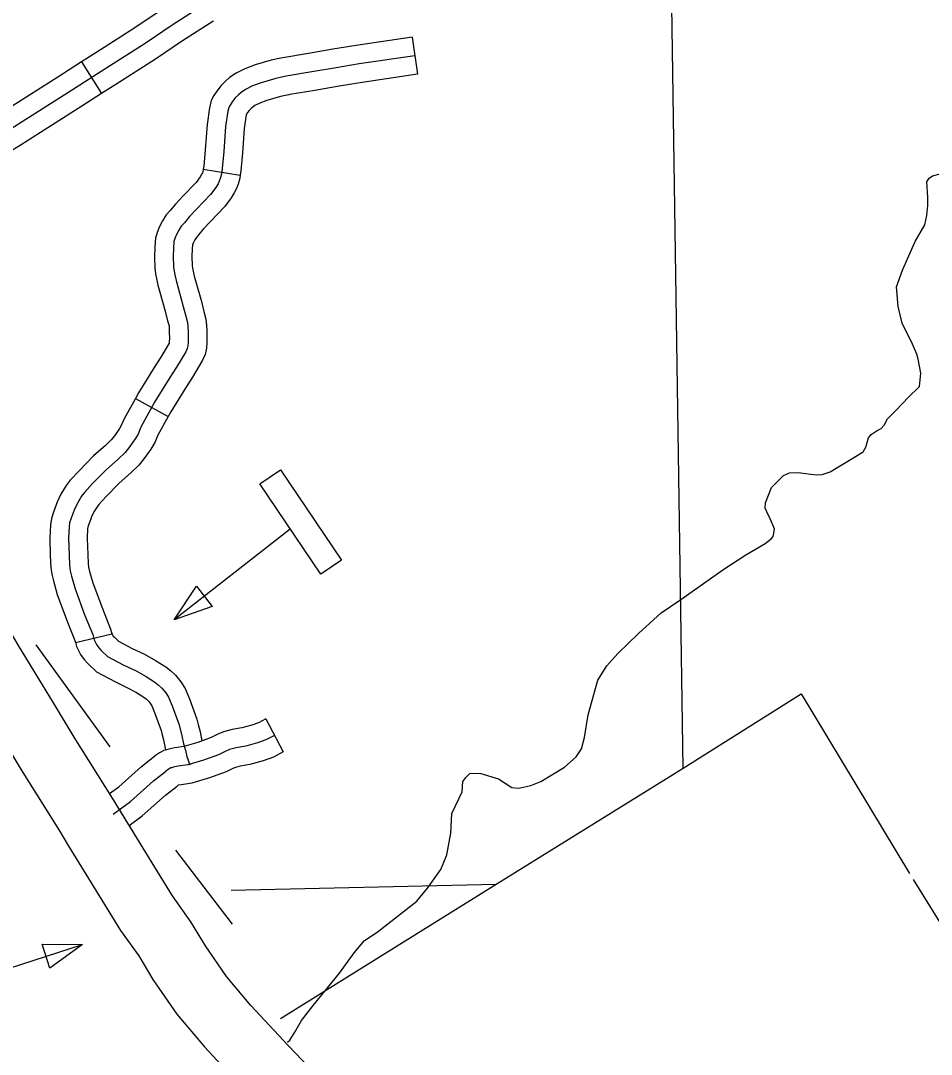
# Model space of a CAD drawing. Extents: x 1084508 to 1142749, y 1057638 to 1093403.
# Drawn here: x 1138675 to 1139821, y 1067854 to 1069155 of the extents above; entities that cross this region are included whole.
import ezdxf

# ---------------------------------------------------------------- set-up
doc = ezdxf.new("R2010")
doc.units = 0
for name, color, linetype in [('Level 10', 7, 'Continuous'), ('Level 32', 7, 'Continuous'), ('Level 35', 7, 'Continuous'), ('Level 4', 7, 'Continuous'), ('Level 45', 7, 'Continuous'), ('Level 5', 7, 'Continuous'), ('Level 56', 7, 'Continuous')]:
    doc.layers.add(name, color=color, linetype=linetype)

msp = doc.modelspace()

# ---------------------------------------------------------------- linework, layer by layer
at = {"layer": 'Level 10'}
for points in [[(1138698, 1068326.5), (1138672.2, 1068368.5), (1138634, 1068432.9), (1138608.6, 1068472.1), (1138575.8, 1068522.2), (1138534.7, 1068592.4), (1138510.4, 1068633.1)], [(1138801.9, 1068157.9), (1138790.6, 1068176.5), (1138742.4, 1068253.2), (1138716.2, 1068296.5), (1138698, 1068326.5)], [(1138630.9, 1068285.8), (1138649.1, 1068255.9), (1138675.6, 1068212), (1138723.9, 1068135.1), (1138735, 1068116.9)], [(1139047.8, 1067827.1), (1139012, 1067864.8), (1138965, 1067915.2), (1138934.1, 1067951.8), (1138907.7, 1067990.2), (1138889.4, 1068020.6), (1138866.3, 1068053.2), (1138840.7, 1068094.7), (1138801.9, 1068157.9)], [(1138735, 1068116.9), (1138773.9, 1068053.5), (1138800.9, 1068009.8), (1138823.7, 1067977.7), (1138841.6, 1067947.8), (1138871.6, 1067904.1), (1138906.3, 1067863.1), (1138954.8, 1067811.1)]]:
    msp.add_lwpolyline(points, dxfattribs=at)
at = {"layer": 'Level 32'}
msp.add_line((1138983.6, 1068276.1), (1139005.6, 1068234.5), dxfattribs=at)
for points in [[(1138983.6, 1068276.1), (1138974.3, 1068271.2), (1138965.9, 1068268.2), (1138953.6, 1068264.7), (1138941.2, 1068262.8), (1138930.3, 1068259.7), (1138922.4, 1068256.5), (1138914.7, 1068252.5), (1138898.1, 1068246.5), (1138880.5, 1068241.4), (1138869.1, 1068239.6), (1138861.5, 1068238.1), (1138858.8, 1068237.3), (1138855.1, 1068236.2), (1138849.7, 1068233.4), (1138843.7, 1068229.1)], [(1138994.6, 1068255.3), (1138983.8, 1068249.6), (1138973, 1068245.8), (1138958.6, 1068241.7), (1138946.3, 1068239.8), (1138937.9, 1068237.4), (1138932.3, 1068235.2), (1138924.2, 1068230.9), (1138905.4, 1068224.1), (1138885.6, 1068218.4), (1138873.2, 1068216.5), (1138867.1, 1068215.2), (1138865.2, 1068214.7), (1138864, 1068214.3), (1138862.1, 1068213.3), (1138857.4, 1068210)], [(1138787, 1068182.1), (1138798.5, 1068190.6), (1138827.2, 1068216.1), (1138843.7, 1068229.1)], [(1139005.6, 1068234.5), (1138993.3, 1068228), (1138980.2, 1068223.3), (1138963.7, 1068218.6), (1138951.3, 1068216.7), (1138945.5, 1068215.1), (1138942.2, 1068213.8), (1138933.8, 1068209.3), (1138912.7, 1068201.7), (1138890.7, 1068195.3), (1138877.4, 1068193.3), (1138873.4, 1068192.5), (1138872, 1068191.5)], [(1138791.3, 1068156.1), (1138813.4, 1068172.2), (1138842.4, 1068198.1), (1138857.4, 1068210)], [(1138811.8, 1068141.9), (1138828.2, 1068153.9), (1138857.5, 1068180), (1138872, 1068191.5)]]:
    msp.add_lwpolyline(points, dxfattribs=at)
at = {"layer": 'Level 35'}
for points in [[(1139777.4, 1068665.1), (1139792.7, 1068681.4), (1139806.8, 1068694.9), (1139808.2, 1068711.7), (1139804.8, 1068729.3), (1139803.4, 1068735.4), (1139798, 1068748.2), (1139784.6, 1068774.5), (1139779.8, 1068795.4), (1139777.8, 1068820.4), (1139785.2, 1068841.3), (1139801.1, 1068877.4), (1139813.3, 1068898.2), (1139815.7, 1068910.1), (1139817.1, 1068922.6), (1139817.1, 1068933.2), (1139815.7, 1068952.5), (1139818.8, 1068956.9), (1139822.8, 1068960), (1139832.7, 1068962.4), (1139855.6, 1068962.2)], [(1139010.8, 1067869), (1139013.9, 1067871.4), (1139020.3, 1067881.5), (1139028.5, 1067896.5), (1139043.1, 1067915.2), (1139076.3, 1067956), (1139094.7, 1067981.4), (1139107.9, 1067997.1), (1139123.9, 1068007.6), (1139173.8, 1068046.7), (1139187.4, 1068063), (1139204, 1068086.4), (1139211.5, 1068104.8), (1139216.6, 1068132.3), (1139217.9, 1068156.8), (1139230.8, 1068184.3), (1139231.9, 1068197.5), (1139235.3, 1068202.3), (1139240.4, 1068207.4), (1139246.8, 1068207.7), (1139254.3, 1068207.4), (1139276.7, 1068200.6), (1139293.3, 1068189.7), (1139302.2, 1068189), (1139317.4, 1068192.1), (1139329.7, 1068197.5), (1139343.9, 1068205.7), (1139359.6, 1068215.2), (1139374.2, 1068228.5), (1139380.9, 1068238.3), (1139385, 1068252.9), (1139389.4, 1068281.1), (1139401.7, 1068324.9), (1139412.9, 1068343), (1139426.8, 1068358.6), (1139452.9, 1068383.7), (1139481.5, 1068409.9), (1139506.3, 1068426.5), (1139558.9, 1068463.9), (1139588.1, 1068482.6), (1139612.2, 1068497.2), (1139620, 1068503), (1139622.4, 1068506), (1139623.1, 1068510.1), (1139624.1, 1068515.6), (1139618.7, 1068528.1), (1139614.6, 1068537), (1139612.5, 1068541.4), (1139612.9, 1068548.2), (1139620.4, 1068567.5), (1139635.3, 1068582.8), (1139642.8, 1068585.9), (1139654.3, 1068586.6), (1139666.5, 1068584.9), (1139677.1, 1068583.5), (1139683.9, 1068583.8), (1139694.1, 1068587.2), (1139701.5, 1068592), (1139716.5, 1068600.8), (1139735.5, 1068612.4), (1139738.9, 1068618.2), (1139742.6, 1068630.1), (1139745.7, 1068634.1), (1139753.5, 1068639.2), (1139758.2, 1068641.9), (1139762.3, 1068646), (1139766.4, 1068653.8), (1139777.4, 1068665.1)]]:
    msp.add_lwpolyline(points, dxfattribs=at)
at = {"layer": 'Level 4'}
msp.add_lwpolyline([(1138940.2, 1068060.3), (1139273.6, 1068068)], dxfattribs=at)
at = {"layer": 'Level 45'}
for p, q in [((1139167.8, 1069134.6), (1139174.7, 1069088)), ((1138751.6, 1069103.4), (1138777, 1069063.7)), ((1138904.9, 1068968.4), (1138951.4, 1068961)), ((1138819.5, 1068679.8), (1138860.7, 1068657)), ((1138744, 1068372.3), (1138789.8, 1068383.1))]:
    msp.add_line(p, q, dxfattribs=at)
for points in [[(1138889.4, 1069192.8), (1138853, 1069169.5), (1138818.7, 1069146.3), (1138769.5, 1069114.8), (1138751.6, 1069103.4)], [(1138903.1, 1069173.7), (1138865.9, 1069149.8), (1138831.6, 1069126.6), (1138782.2, 1069095), (1138739.2, 1069067.5), (1138663.1, 1069019)], [(1138917.9, 1069155.4), (1138916.8, 1069154.5), (1138878.9, 1069130.2), (1138844.6, 1069107), (1138794.9, 1069075.2), (1138777, 1069063.7)], [(1139167.8, 1069134.6), (1139097.6, 1069124.2), (1139068.2, 1069119.4), (1139037.6, 1069114), (1139005, 1069108.7), (1139002.5, 1069108.2)], [(1138751.6, 1069103.4), (1138726.6, 1069087.3), (1138650.6, 1069038.9), (1138617.2, 1069018.3)], [(1139171.2, 1069111.3), (1139101.3, 1069101), (1139072.1, 1069096.2), (1139041.5, 1069090.8), (1139009.4, 1069085.6), (1138996.4, 1069082.7), (1138977.8, 1069077.3), (1138966.7, 1069073.2), (1138958.1, 1069068.9), (1138952.5, 1069065.1), (1138949.1, 1069062), (1138945.1, 1069058.1), (1138941.3, 1069053.2), (1138938.6, 1069048.9), (1138936.9, 1069045.9), (1138935.7, 1069041.3), (1138933.1, 1069022.3), (1138930.8, 1068990.7), (1138928.9, 1068969.3), (1138927.8, 1068962), (1138926.3, 1068956.7), (1138925, 1068953.2), (1138923.5, 1068949.9), (1138920.6, 1068945.5), (1138913.9, 1068936.5), (1138896.5, 1068918.1), (1138887.6, 1068908.7), (1138881.2, 1068901), (1138877.3, 1068896.6), (1138874.1, 1068891.4), (1138871.2, 1068886.1), (1138869.1, 1068881), (1138868, 1068877.1), (1138867.3, 1068869), (1138867.2, 1068858.3), (1138867.4, 1068845.4), (1138868.1, 1068840), (1138869, 1068835.4), (1138870.6, 1068828.1), (1138879.8, 1068795.6), (1138882.8, 1068783.1), (1138885, 1068775.1), (1138885.4, 1068770.7), (1138885.7, 1068763.1), (1138885.8, 1068756), (1138885.7, 1068750.1), (1138885.5, 1068745.9), (1138884.8, 1068742.4), (1138883.1, 1068738.5), (1138871.3, 1068719.1), (1138863, 1068706.2), (1138843.7, 1068674.9), (1138826.4, 1068643.6), (1138822.8, 1068634.8), (1138819.2, 1068628.9), (1138812.3, 1068619.1), (1138806.7, 1068611.8), (1138797.7, 1068603.1), (1138783, 1068590.1), (1138765.6, 1068572.5), (1138755.5, 1068561.4), (1138751.8, 1068556.6), (1138746.5, 1068547.8), (1138742.2, 1068538.8), (1138738.5, 1068528.9), (1138736.6, 1068522.9), (1138735.9, 1068518.2), (1138735.2, 1068503.6), (1138735.9, 1068482.4), (1138736.5, 1068469.1), (1138737.4, 1068462.7), (1138739.1, 1068455.8), (1138743.6, 1068440), (1138755.9, 1068406.5), (1138765.8, 1068382.2), (1138767.4, 1068375.5), (1138770.5, 1068369.7), (1138773.3, 1068365.7), (1138776.4, 1068362.4), (1138784.5, 1068354.8), (1138804.9, 1068343.6), (1138820.3, 1068336.5), (1138833, 1068329.5), (1138844.1, 1068322.5), (1138848.2, 1068319), (1138852.9, 1068314.9), (1138857.7, 1068308.9), (1138861.2, 1068303.5), (1138865.6, 1068292.7), (1138874.5, 1068268.6), (1138878, 1068254.7), (1138879.9, 1068244.9), (1138882.4, 1068236.6), (1138884.3, 1068228.7), (1138887.8, 1068218.2)], [(1139002.5, 1069108.2), (1138990.6, 1069105.6), (1138970.4, 1069099.6), (1138957.4, 1069094.9), (1138946.2, 1069089.3), (1138937.9, 1069083.7), (1138932.9, 1069079.1), (1138927.4, 1069073.8), (1138922, 1069066.6), (1138918.4, 1069061), (1138914.8, 1069054.7), (1138912.6, 1069045.8), (1138909.7, 1069024.7), (1138907.3, 1068992.6), (1138905.5, 1068972.2), (1138904.9, 1068968.4)], [(1139174.7, 1069088), (1139104.9, 1069077.7), (1139076, 1069073), (1139045.4, 1069067.6), (1139013.9, 1069062.5), (1139012.6, 1069062.2)], [(1138777, 1069063.7), (1138751.9, 1069047.6), (1138675.6, 1068999), (1138641.9, 1068978.3)], [(1139012.6, 1069062.2), (1139002.3, 1069059.9), (1138985.1, 1069054.9), (1138976, 1069051.6), (1138970, 1069048.6), (1138967.2, 1069046.6), (1138965.3, 1069044.9), (1138962.7, 1069042.4), (1138960.6, 1069039.7), (1138958.9, 1069036.9), (1138958.8, 1069036.7), (1138956.5, 1069019.8), (1138954.2, 1068988.8), (1138952.3, 1068966.5), (1138951.4, 1068961)], [(1138904.9, 1068968.4), (1138904.7, 1068967), (1138903.9, 1068963.9), (1138903.3, 1068962.4), (1138902.9, 1068961.5), (1138901.2, 1068958.9), (1138895.9, 1068951.7), (1138879.4, 1068934.3), (1138870, 1068924.4), (1138863.4, 1068916.4), (1138858.4, 1068910.7), (1138853.7, 1068903.2), (1138849.9, 1068896.1), (1138846.9, 1068888.8), (1138844.7, 1068881.4), (1138843.8, 1068870.1), (1138843.6, 1068858.2), (1138843.9, 1068843.7), (1138844.8, 1068836.4), (1138845.9, 1068830.6), (1138847.7, 1068822.4), (1138850.2, 1068813.5)], [(1138951.4, 1068961), (1138950.8, 1068957.1), (1138948.8, 1068949.6), (1138946.7, 1068944), (1138944, 1068938.4), (1138940, 1068932.1), (1138932, 1068921.3), (1138913.6, 1068901.9), (1138905.3, 1068893.1), (1138899.1, 1068885.7), (1138896.3, 1068882.5), (1138894.5, 1068879.6), (1138892.5, 1068876), (1138891.4, 1068873.1), (1138891.2, 1068872.7), (1138890.8, 1068867.9), (1138890.7, 1068858.4), (1138891, 1068847.1), (1138891.4, 1068843.7), (1138892.1, 1068840.1), (1138893.4, 1068833.8), (1138895.5, 1068826.4)], [(1138895.5, 1068826.4), (1138902.6, 1068801.6), (1138905.6, 1068789), (1138908.3, 1068779.4), (1138908.9, 1068772.1), (1138909.2, 1068763.8), (1138909.4, 1068755.9), (1138909.2, 1068749.5), (1138909, 1068743), (1138907.3, 1068735.1), (1138904, 1068727.7), (1138891.3, 1068706.6), (1138882.9, 1068693.6), (1138864.1, 1068663), (1138860.7, 1068657)], [(1138850.2, 1068813.5), (1138857, 1068789.6), (1138860, 1068777.2), (1138861.8, 1068770.9), (1138861.9, 1068769.3), (1138862.1, 1068762.5), (1138862.3, 1068756), (1138862.1, 1068750.7), (1138862.1, 1068749.3), (1138862.1, 1068749.3), (1138851.4, 1068731.6), (1138843.1, 1068718.8), (1138823.4, 1068686.8), (1138819.5, 1068679.8)], [(1138819.5, 1068679.8), (1138805.2, 1068653.8), (1138801.7, 1068645.4), (1138799.5, 1068641.8), (1138793.4, 1068633.1), (1138789.1, 1068627.5), (1138781.7, 1068620.4), (1138766.8, 1068607.2), (1138748.5, 1068588.7), (1138737.5, 1068576.6), (1138732.3, 1068569.9), (1138725.8, 1068559), (1138720.6, 1068548.1), (1138719.7, 1068545.7)], [(1138860.7, 1068657), (1138847.7, 1068633.4), (1138843.9, 1068624.2), (1138839, 1068616), (1138831.3, 1068605.2), (1138824.4, 1068596.1), (1138813.8, 1068585.8), (1138799.2, 1068572.9), (1138782.7, 1068556.3), (1138773.5, 1068546.2), (1138771.2, 1068543.2), (1138767.3, 1068536.7), (1138763.9, 1068529.6), (1138763.7, 1068529)], [(1138719.7, 1068545.7), (1138716.2, 1068536.6), (1138713.7, 1068528.3), (1138712.4, 1068520.7), (1138711.7, 1068503.8), (1138712.3, 1068481.5), (1138713.1, 1068466.9), (1138714.3, 1068458.2), (1138716.4, 1068449.8), (1138721.1, 1068432.8), (1138734, 1068398), (1138743.3, 1068375), (1138744, 1068372.3)], [(1138763.7, 1068529), (1138760.8, 1068521.3), (1138759.6, 1068517.6), (1138759.3, 1068515.8), (1138758.8, 1068503.5), (1138759.4, 1068483.3), (1138760, 1068471.4), (1138760.6, 1068467.2), (1138761.9, 1068461.8), (1138766, 1068447.3), (1138777.9, 1068415.1), (1138788.3, 1068389.3), (1138789.8, 1068383.1)], [(1138789.6, 1068383.9), (1138790.6, 1068382), (1138791.6, 1068380.5), (1138793.1, 1068379), (1138798.4, 1068374), (1138815.5, 1068364.6), (1138830.9, 1068357.5), (1138844.9, 1068349.8), (1138858, 1068341.6), (1138863.5, 1068336.9), (1138870, 1068331.2), (1138876.8, 1068322.6), (1138882.1, 1068314.5), (1138887.5, 1068301.3), (1138897, 1068275.6), (1138898.6, 1068269.1)], [(1138744, 1068372.3), (1138745.2, 1068367.2), (1138750.4, 1068357.3), (1138754.9, 1068351), (1138759.7, 1068345.8), (1138770.5, 1068335.6), (1138794.3, 1068322.6), (1138809.7, 1068315.4), (1138821, 1068309.2), (1138830.1, 1068303.5), (1138832.9, 1068301.2), (1138835.8, 1068298.6), (1138838.5, 1068295.2), (1138840.2, 1068292.5), (1138843.7, 1068284.2), (1138851.9, 1068261.7), (1138852.9, 1068257.7)], [(1138898.6, 1068269.1), (1138900.9, 1068259.8), (1138903.2, 1068248.3)], [(1138852.9, 1068257.7), (1138855, 1068249.6), (1138857.4, 1068237.2)]]:
    msp.add_lwpolyline(points, dxfattribs=at)
at = {"layer": 'Level 5'}
for points in [[(1139508.9, 1068213.9), (1139486.9, 1069711.2)], [(1139508.9, 1068213.9), (1139657.5, 1068307.6)], [(1139657.5, 1068307.6), (1139794, 1068081.6)], [(1139273.6, 1068068), (1139508.9, 1068213.9)], [(1139798.8, 1068073.7), (1139839.6, 1068007.7)], [(1139002.1, 1067898.9), (1139273.6, 1068068)]]:
    msp.add_lwpolyline(points, dxfattribs=at)
at = {"layer": 'Level 56'}
for p, q in [((1138868.3, 1068400.9), (1138896.2, 1068443.1)), ((1138896.2, 1068443.1), (1138916, 1068417.8)), ((1138916, 1068417.8), (1138868.3, 1068400.9)), ((1138702.1, 1067992.6), (1138752.7, 1067992.2)), ((1138711.9, 1067962.2), (1138702.1, 1067992.6)), ((1138752.7, 1067992.2), (1138711.9, 1067962.2))]:
    msp.add_line(p, q, dxfattribs=at)
msp.add_lwpolyline([(1138976, 1068572), (1139002, 1068589.6), (1139079, 1068475.9), (1139053, 1068458.3)], close=True, dxfattribs=at)
for points in [[(1139014.5, 1068515.2), (1138868.3, 1068400.9)], [(1138694.1, 1068369.2), (1138787.5, 1068240.9)], [(1138869.8, 1068111), (1138941.1, 1068017.5)], [(1138629.4, 1067952.3), (1138752.7, 1067992.2)]]:
    msp.add_lwpolyline(points, dxfattribs=at)

doc.saveas('drawing.dxf')
